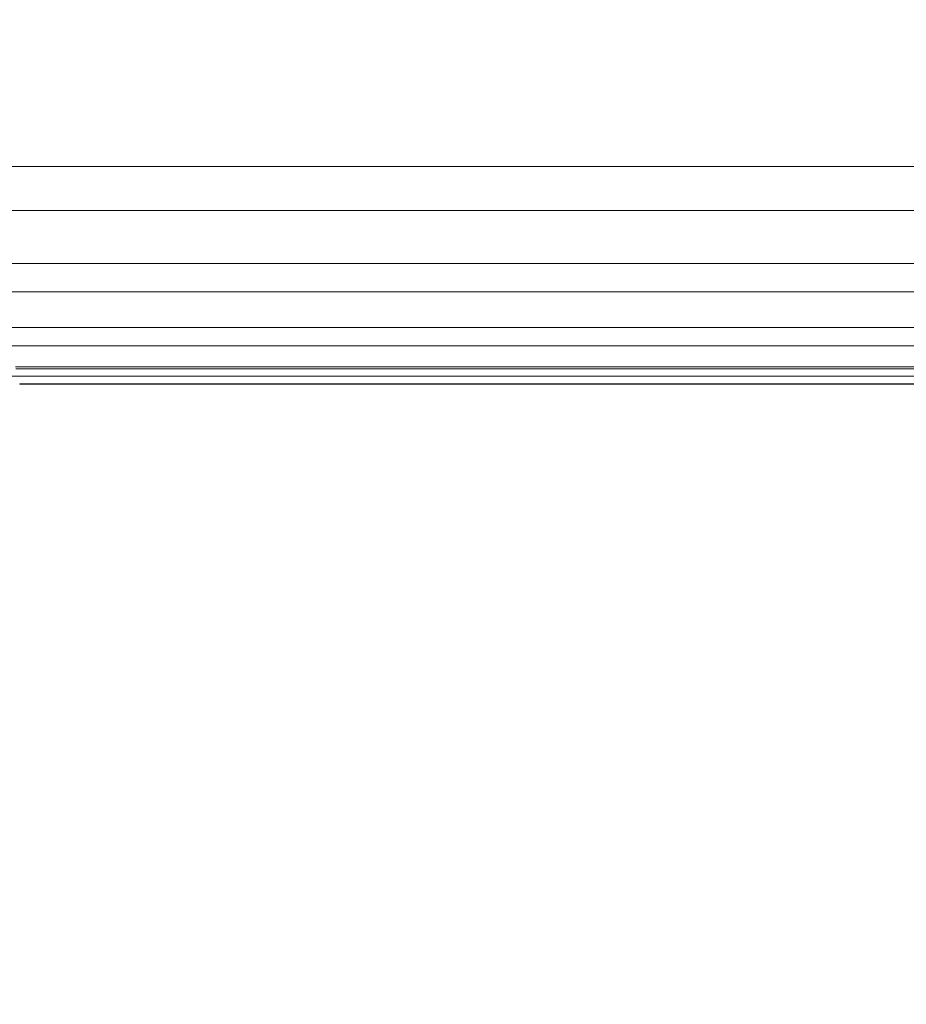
# Model space of a CAD drawing. Header units: millimetres. Extents: x 25069 to 61396, y 8621 to 21558.
# Tile 267 of 656: x 35578 to 35631, y 15687 to 15745. Entities that reach past the tile are written whole.
import ezdxf

# ---------------------------------------------------------------- set-up
doc = ezdxf.new("R2010")
doc.units = ezdxf.units.MM
doc.layers.add('10', color=7, linetype='Continuous')
doc.layers.add('dim', color=84, linetype='Continuous', lineweight=9)
doc.dimstyles.get("Standard").update_dxf_attribs({"dimtxt": 15, "dimasz": 5, "dimexe": 8, "dimexo": 5, "dimgap": 3, "dimtad": 0, "dimzin": 0, "dimdsep": 46, "dimtxsty": 'Standard', "dimblk": 'CLOSEDBLANK', "dimcen": 2, "dimclrd": 4, "dimclre": 3, "dimadec": 0, "dimazin": 0, "dimtfac": 1, "dimtofl": 0, "dimtmove": 0, "dimatfit": 3, "dimldrblk": 'CLOSEDBLANK', "dimfxl": 0, "dimtolj": 1, "dimtzin": 0, "dimarcsym": 0})

# ---------------------------------------------------------------- blocks, each defined once
blk = doc.blocks.new('_ClosedBlank')
at = {"color": 0, "linetype": 'ByBlock', "lineweight": -2}
for p, q in [((-1, 0.1667), (0, 0)), ((-1, 0.1667), (-1, -0.1667)), ((0, 0), (-1, -0.1667))]:
    blk.add_line(p, q, dxfattribs=at)
blk = doc.blocks.new('*D12')
at = {"layer": 'Defpoints', "color": 0, "lineweight": 18}
for p in [(35046.865, 15846.232), (35628.77, 15846.232), (35154.77, 14358.232)]:
    blk.add_point(p, dxfattribs=at)
at = {"layer": 'dim', "color": 3, "lineweight": -2}
for p, q in [((35608.77, 15846.232), (35026.865, 15846.232)), ((35134.77, 14358.232), (35026.865, 14358.232))]:
    blk.add_line(p, q, dxfattribs=at)
at = {"layer": 'dim', "color": 4, "lineweight": -3}
for p, q in [((35046.865, 15836.232), (35046.865, 15398.899)), ((35046.865, 14368.232), (35046.865, 14805.565))]:
    blk.add_line(p, q, dxfattribs=at)
at = {"layer": 'dim', "color": 4, "lineweight": -3, "xscale": 10, "yscale": 10, "zscale": 10}
for p, rotation in [((35046.865, 15846.232), 90), ((35046.865, 14358.232), 270)]:
    blk.add_blockref('_ClosedBlank', p, dxfattribs=dict(at, rotation=rotation))
at = {"layer": 'dim', "color": 0, "lineweight": 18, "insert": (35046.865, 15102.232), "char_height": 100, "attachment_point": 5, "rotation": 90}
blk.add_mtext('\\A1;1488.00', dxfattribs=at)
blk = doc.blocks.new('*D13')
at = {"layer": 'Defpoints', "color": 0, "lineweight": 18}
for p in [(34769.566, 16907.432), (35678.27, 16907.432), (35154.77, 14358.232)]:
    blk.add_point(p, dxfattribs=at)
at = {"layer": 'dim', "color": 3, "lineweight": -2}
for p, q in [((35658.27, 16907.432), (34749.566, 16907.432)), ((35134.77, 14358.232), (34749.566, 14358.232))]:
    blk.add_line(p, q, dxfattribs=at)
at = {"layer": 'dim', "color": 4, "lineweight": -3}
for p, q in [((34769.566, 16897.432), (34769.566, 15954.499)), ((34769.566, 14368.232), (34769.566, 15311.165))]:
    blk.add_line(p, q, dxfattribs=at)
at = {"layer": 'dim', "color": 4, "lineweight": -3, "xscale": 10, "yscale": 10, "zscale": 10}
for p, rotation in [((34769.566, 16907.432), 90), ((34769.566, 14358.232), 270)]:
    blk.add_blockref('_ClosedBlank', p, dxfattribs=dict(at, rotation=rotation))
at = {"layer": 'dim', "color": 0, "lineweight": 18, "insert": (34769.566, 15632.832), "char_height": 100, "attachment_point": 5, "rotation": 90}
blk.add_mtext('\\A1;2549.20', dxfattribs=at)

msp = doc.modelspace()

# ---------------------------------------------------------------- linework, layer by layer
at = {"layer": '10', "color": 7, "linetype": 'Continuous', "lineweight": 13}
for p, q in [((35574.839, 15736.691), (35701.913, 15736.691)), ((35695.27, 15730.92), (35576.417, 15730.92)), ((35695.27, 15727.105), (35577.423, 15727.105)), ((35695.27, 15724.76), (35578.052, 15724.76))]:
    msp.add_line(p, q, dxfattribs=at)
at = {"layer": '10', "color": 7, "linetype": 'Continuous', "lineweight": 18}
for p, q in [((35575.153, 15734.071), (35695.27, 15734.071)), ((35576.449, 15729.234), (35695.27, 15729.234)), ((35577.315, 15726.001), (35695.27, 15726.001)), ((35695.27, 15724.635), (35578.07, 15724.635)), ((35577.797, 15724.201), (35695.27, 15724.201)), ((35695.27, 15723.749), (35578.306, 15723.749)), ((35578.311, 15723.732), (35695.27, 15723.732))]:
    msp.add_line(p, q, dxfattribs=at)
msp.add_open_spline([(35578.307, 15723.749), (35578.31, 15723.738), (35578.311, 15723.732), (35578.311, 15723.732)], degree=3, dxfattribs=at)

# ---------------------------------------------------------------- dimensions: what is measured, and where the dimension line sits
at = {"layer": 'dim', "lineweight": 18}
dim = msp.add_linear_dim(base=(34769.566, 16907.432), p1=(35154.77, 14358.232), p2=(35678.27, 16907.432), angle=90, dimstyle='Standard', override={"dimscale": 2, "dimtxt": 50, "dimexe": 10, "dimexo": 10, "dimgap": 15, "dimlwd": 65533}, dxfattribs=at)
dim.commit()
dim.dimension.update_dxf_attribs({"geometry": '*D13', "text_midpoint": (34769.566, 15632.832), "dimtype": 160})
dim = msp.add_linear_dim(base=(35046.865, 15846.232), p1=(35154.77, 14358.232), p2=(35628.77, 15846.232), angle=90, dimstyle='Standard', override={"dimscale": 2, "dimtxt": 50, "dimexe": 10, "dimexo": 10, "dimgap": 15, "dimlwd": 65533}, dxfattribs=at)
dim.commit()
dim.dimension.update_dxf_attribs({"geometry": '*D12', "text_midpoint": (35046.865, 15102.232)})

doc.saveas('drawing.dxf')
